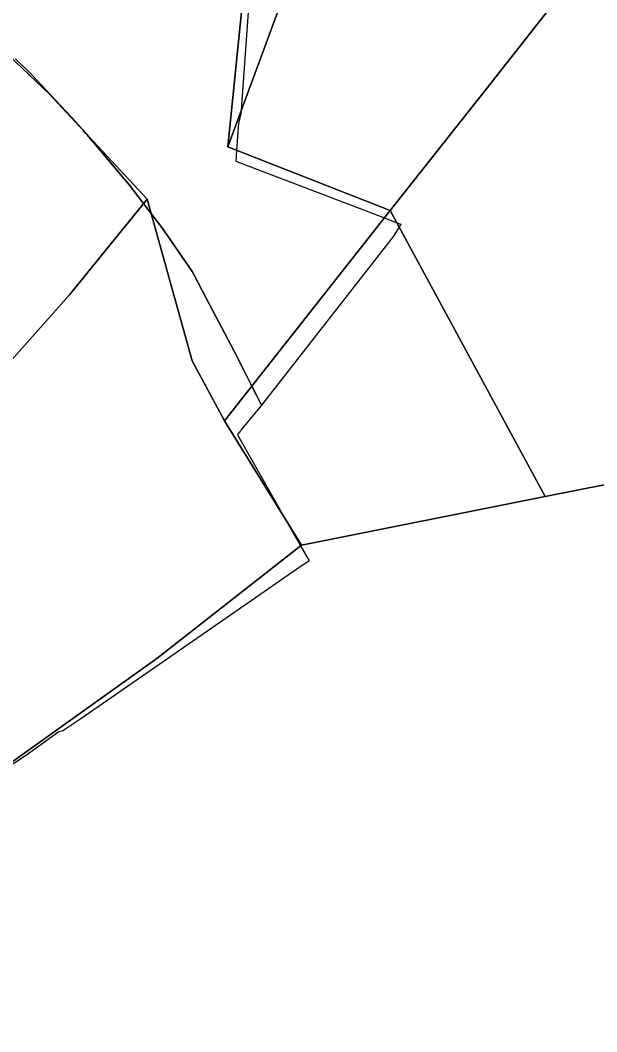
# Model space of a CAD drawing. Extents: x -477304 to -465429, y -1159113 to -1149210.
# Drawn here: x -469035.5 to -468793.2, y -1157914.6 to -1157489.2 of the extents above; entities that cross this region are included whole.
import ezdxf

# ---------------------------------------------------------------- set-up
doc = ezdxf.new("R2010")
doc.units = 0
doc.layers.add('BPEJ_s', color=7, linetype='Continuous')
doc.layers.add('PUPFL_s', color=7, linetype='Continuous')

msp = doc.modelspace()

# ---------------------------------------------------------------- linework, layer by layer
at = {"layer": 'BPEJ_s'}
for points in [[(-468939.1, -1157477.66), (-468942.63, -1157527.12), (-468942.73, -1157528.43), (-468943.35, -1157530.91), (-468943.78, -1157532.66), (-468944.56, -1157543.92), (-468944.73, -1157546.3), (-468944.89, -1157548.55), (-468882.41, -1157572.39), (-468877.17, -1157574.39), (-468875.54, -1157575.01), (-468876.23, -1157576.13), (-468878.65, -1157580.03), (-468934.14, -1157651.11), (-468936.25, -1157646.91), (-468938.11, -1157643.19), (-468940.23, -1157638.94), (-468945.51, -1157628.37), (-468957.15, -1157606.39), (-468962.55, -1157596.18), (-468963.26, -1157594.85), (-468970.98, -1157583.65), (-468975.95, -1157576.47), (-468980.58, -1157570.42), (-468983.68, -1157566.37), (-468989.62, -1157558.6), (-469007.55, -1157537.26), (-469007.77, -1157537.02), (-469007.88, -1157536.89), (-469009.24, -1157535.29), (-469011.28, -1157532.91), (-469013.93, -1157530.08), (-469016.68, -1157527.14), (-469030.52, -1157512.4), (-469037.45, -1157505.51)], [(-468939.1, -1157477.66), (-468942.63, -1157527.12), (-468942.73, -1157528.43), (-468943.35, -1157530.91), (-468943.78, -1157532.66), (-468944.56, -1157543.92), (-468944.73, -1157546.3), (-468944.89, -1157548.55), (-468882.41, -1157572.39), (-468877.17, -1157574.39), (-468875.54, -1157575.01), (-468876.23, -1157576.13), (-468878.65, -1157580.03), (-468934.14, -1157651.11), (-468942.73, -1157661.66), (-468942.93, -1157661.9), (-468944.2, -1157663.47), (-468943.57, -1157664.62), (-468929.3, -1157689.81), (-468924.01, -1157699.15), (-468917.72, -1157710.26), (-468914.1, -1157716.65), (-468919.26, -1157720.11), (-468941.62, -1157735.62), (-469009.97, -1157783.04)], [(-469037.45, -1157505.51), (-469030.52, -1157512.4), (-469016.68, -1157527.14), (-469013.93, -1157530.08), (-469011.28, -1157532.91), (-469009.24, -1157535.29), (-469007.88, -1157536.89), (-469007.77, -1157537.02), (-469007.55, -1157537.26), (-468989.62, -1157558.6), (-468983.68, -1157566.37), (-468980.58, -1157570.42), (-468975.95, -1157576.47), (-468970.98, -1157583.65), (-468963.26, -1157594.85), (-468962.55, -1157596.18), (-468957.15, -1157606.39), (-468945.51, -1157628.37), (-468940.23, -1157638.94), (-468938.11, -1157643.19), (-468936.25, -1157646.91), (-468934.14, -1157651.11), (-468942.73, -1157661.66), (-468942.93, -1157661.9), (-468944.2, -1157663.47), (-468943.57, -1157664.62), (-468929.3, -1157689.81), (-468924.01, -1157699.15), (-468917.72, -1157710.26), (-468914.1, -1157716.65), (-468919.26, -1157720.11), (-468941.62, -1157735.62), (-469009.97, -1157783.04), (-469017.58, -1157788.11), (-469019.28, -1157788.54), (-469032.81, -1157798.26), (-469052.26, -1157810.95)], [(-469009.97, -1157783.04), (-469017.58, -1157788.11), (-469019.28, -1157788.54), (-469032.81, -1157798.26), (-469052.26, -1157810.95)]]:
    msp.add_lwpolyline(points, dxfattribs=at)
at = {"layer": 'PUPFL_s'}
for points in [[(-468863.49, -1157313.06), (-468948.3, -1157542.45), (-468927.9, -1157341.81), (-469061.71, -1157336.1), (-469055.55, -1157300.29), (-469075.04, -1157292.29), (-469107.21, -1157273.18), (-469029.83, -1157192.75), (-469013.3, -1157200.62), (-468965, -1157224.9), (-468962.61, -1157233.43), (-468938.47, -1157257.27), (-468932.37, -1157265.39), (-468890.93, -1157294.16), (-468888.27, -1157296.01)], [(-468948.3, -1157542.45), (-468863.49, -1157313.06), (-468705.82, -1157322.08), (-468694.42, -1157332.96), (-468737.6, -1157388.05), (-468790.04, -1157454.95), (-468837.58, -1157515.6), (-468879.95, -1157569.26)], [(-468666.43, -1157333.7), (-468635.59, -1157334.52), (-468628.48, -1157334.29), (-468601.06, -1157374.35), (-468484.64, -1157610.77), (-468484.36, -1157616.21), (-468484.54, -1157623.89), (-468554.81, -1157637.86), (-468610.57, -1157648.95), (-468652.2, -1157657.23), (-468686.24, -1157664), (-468751.08, -1157676.9), (-468814.84, -1157689.57), (-468879.95, -1157569.26), (-468837.58, -1157515.6), (-468790.04, -1157454.95), (-468737.6, -1157388.05), (-468694.42, -1157332.96)], [(-468949.58, -1157657.77), (-468963.28, -1157632.47), (-468982.21, -1157564.56), (-469023.43, -1157520.12), (-469042.83, -1157501.76), (-469052.38, -1157496.06), (-469112.47, -1157450.99), (-469101.07, -1157440.8), (-469105.65, -1157419.2), (-469093.17, -1157396.82), (-469065.3, -1157380.68), (-469062.86, -1157365.33), (-469061.71, -1157336.1), (-468927.9, -1157341.81), (-468948.3, -1157542.45), (-468879.95, -1157569.26)], [(-469071.11, -1157560.1), (-469072.01, -1157541.21), (-469098.17, -1157542.22), (-469052.38, -1157496.06), (-469042.83, -1157501.76), (-469023.43, -1157520.12), (-468982.21, -1157564.56), (-469014.85, -1157604.77), (-469068.15, -1157664.72), (-469076.38, -1157641.02), (-469050.97, -1157612.33), (-469041.45, -1157563.76)], [(-468978.04, -1157757.68), (-469063.11, -1157818.37), (-469071.3, -1157787.11), (-469075.15, -1157672.55), (-469068.15, -1157664.72), (-469014.85, -1157604.77), (-468982.21, -1157564.56), (-468963.28, -1157632.47), (-468949.58, -1157657.77), (-468917.33, -1157709.96)], [(-468879.95, -1157569.26), (-468814.84, -1157689.57), (-468917.33, -1157709.96), (-468949.58, -1157657.77)]]:
    msp.add_lwpolyline(points, close=True, dxfattribs=at)
msp.add_lwpolyline([(-469063.9, -1158239.48), (-469069.41, -1158198.62), (-469087.08, -1158089.97), (-469099.19, -1157989.53), (-469119.39, -1157936.83), (-469116.31, -1157885.95), (-469126.11, -1157862.95), (-469063.11, -1157818.37), (-468978.04, -1157757.68), (-468917.33, -1157709.96), (-468814.84, -1157689.57), (-468751.08, -1157676.9)], dxfattribs=at)

doc.saveas('drawing.dxf')
